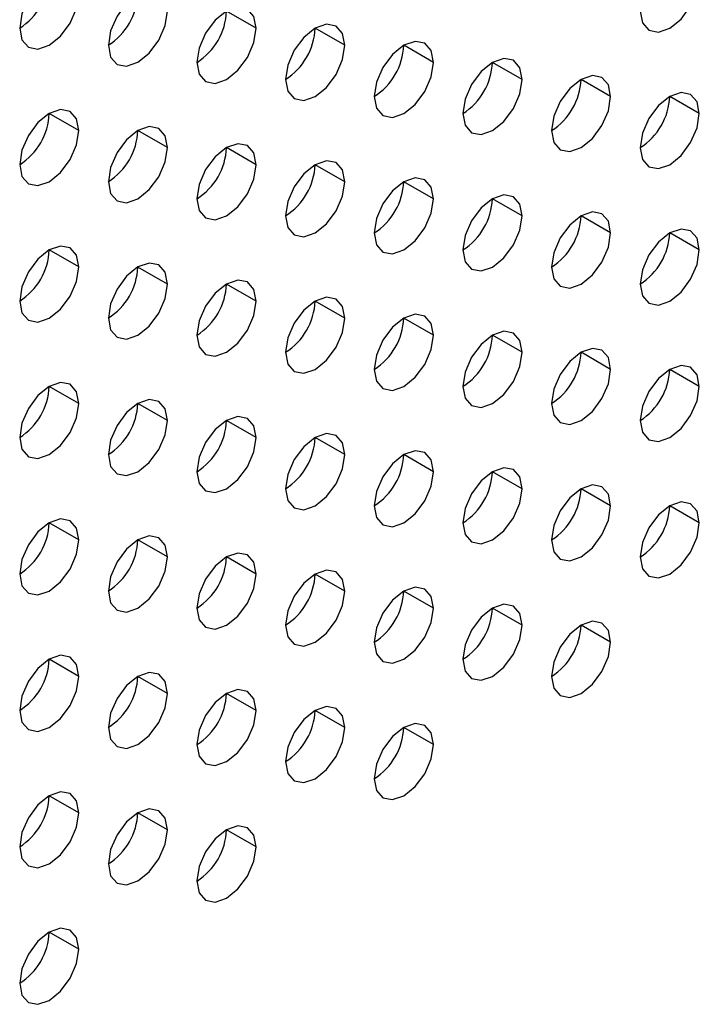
# Model space of a CAD drawing. Header units: millimetres. Extents: x 0 to 1118, y 0 to 864.
# Tile 379 of 438: x 1001.38 to 1003.01, y 691.25 to 693.61. Entities that reach past the tile are written whole.
import ezdxf

# ---------------------------------------------------------------- set-up
doc = ezdxf.new("R2010")
doc.units = ezdxf.units.MM

msp = doc.modelspace()

# ---------------------------------------------------------------- linework, layer by layer
at = {"color": 7, "linetype": 'Continuous', "lineweight": 25}
for p, q in [((1001.948, 693.5856), (1001.8773, 693.6264)), ((1002.1601, 693.5448), (1002.0894, 693.5856)), ((1002.3723, 693.5039), (1002.3016, 693.5447)), ((1002.5844, 693.4631), (1002.5137, 693.5039)), ((1002.7965, 693.4222), (1002.7258, 693.463)), ((1003.0087, 693.3814), (1002.938, 693.4222)), ((1001.5237, 693.3407), (1001.453, 693.3815)), ((1001.7359, 693.2998), (1001.6652, 693.3407)), ((1001.948, 693.259), (1001.8773, 693.2998)), ((1002.1601, 693.2182), (1002.0894, 693.259)), ((1002.3723, 693.1773), (1002.3016, 693.2181)), ((1002.5844, 693.1365), (1002.5137, 693.1773)), ((1002.7965, 693.0956), (1002.7258, 693.1364)), ((1003.0087, 693.0548), (1002.938, 693.0956)), ((1001.5237, 693.0141), (1001.453, 693.0549)), ((1001.7359, 692.9732), (1001.6652, 693.014)), ((1001.948, 692.9324), (1001.8773, 692.9732)), ((1002.1601, 692.8915), (1002.0894, 692.9324)), ((1002.3723, 692.8507), (1002.3016, 692.8915)), ((1002.5844, 692.8098), (1002.5137, 692.8507)), ((1002.7965, 692.769), (1002.7258, 692.8098)), ((1003.0087, 692.7281), (1002.938, 692.769)), ((1001.5237, 692.6875), (1001.453, 692.7283)), ((1001.7359, 692.6466), (1001.6652, 692.6874)), ((1001.948, 692.6058), (1001.8773, 692.6466)), ((1002.1601, 692.5649), (1002.0894, 692.6057)), ((1002.3723, 692.5241), (1002.3016, 692.5649)), ((1002.5844, 692.4832), (1002.5137, 692.524)), ((1002.7965, 692.4424), (1002.7258, 692.4832)), ((1003.0087, 692.4015), (1002.938, 692.4424)), ((1001.5237, 692.3608), (1001.453, 692.4017)), ((1001.7359, 692.32), (1001.6652, 692.3608)), ((1001.948, 692.2791), (1001.8773, 692.32)), ((1002.1601, 692.2383), (1002.0894, 692.2791)), ((1002.3723, 692.1975), (1002.3016, 692.2383)), ((1002.5844, 692.1566), (1002.5137, 692.1974)), ((1002.7965, 692.1158), (1002.7258, 692.1566)), ((1001.5237, 692.0342), (1001.453, 692.075)), ((1001.7359, 691.9934), (1001.6652, 692.0342)), ((1001.948, 691.9525), (1001.8773, 691.9934)), ((1002.1601, 691.9117), (1002.0894, 691.9525)), ((1002.3723, 691.8708), (1002.3016, 691.9117)), ((1001.5237, 691.7076), (1001.453, 691.7484)), ((1001.7359, 691.6668), (1001.6652, 691.7076)), ((1001.948, 691.6259), (1001.8773, 691.6667)), ((1001.5237, 691.381), (1001.453, 691.4218))]:
    msp.add_line(p, q, dxfattribs=at)
at = {"color": 7, "linetype": 'Continuous', "lineweight": 25, "flags": 128}
for points in [[(1001.5237, 693.6673), (1001.5184, 693.6954), (1001.503, 693.7131), (1001.4801, 693.7175), (1001.453, 693.7081), (1001.426, 693.6863), (1001.403, 693.6554), (1001.3877, 693.62), (1001.3823, 693.5857)], [(1002.8672, 693.6264), (1002.8726, 693.5982), (1002.888, 693.5806), (1002.9109, 693.5761), (1002.938, 693.5855), (1002.965, 693.6074), (1002.988, 693.6383), (1003.0033, 693.6736), (1003.0087, 693.708)], [(1001.7359, 693.6265), (1001.7305, 693.6546), (1001.7152, 693.6722), (1001.6922, 693.6767), (1001.6652, 693.6673), (1001.6381, 693.6455), (1001.6152, 693.6145), (1001.5998, 693.5792), (1001.5945, 693.5448)], [(1001.3823, 693.5857), (1001.3877, 693.5575), (1001.403, 693.5399), (1001.426, 693.5354), (1001.453, 693.5448), (1001.4801, 693.5667), (1001.503, 693.5976), (1001.5184, 693.633), (1001.5237, 693.6673)], [(1001.948, 693.5856), (1001.9426, 693.6138), (1001.9273, 693.6314), (1001.9044, 693.6359), (1001.8773, 693.6264), (1001.8502, 693.6046), (1001.8273, 693.5737), (1001.812, 693.5383), (1001.8066, 693.504)], [(1001.5945, 693.5448), (1001.5998, 693.5167), (1001.6152, 693.499), (1001.6381, 693.4946), (1001.6652, 693.504), (1001.6922, 693.5258), (1001.7152, 693.5568), (1001.7305, 693.5921), (1001.7359, 693.6265)], [(1001.8066, 693.504), (1001.812, 693.4758), (1001.8273, 693.4582), (1001.8502, 693.4537), (1001.8773, 693.4631), (1001.9044, 693.485), (1001.9273, 693.5159), (1001.9426, 693.5513), (1001.948, 693.5856)], [(1002.1601, 693.5448), (1002.1548, 693.5729), (1002.1394, 693.5905), (1002.1165, 693.595), (1002.0894, 693.5856), (1002.0624, 693.5638), (1002.0394, 693.5328), (1002.0241, 693.4975), (1002.0187, 693.4631)], [(1002.0187, 693.4631), (1002.0241, 693.435), (1002.0394, 693.4173), (1002.0624, 693.4129), (1002.0894, 693.4223), (1002.1165, 693.4441), (1002.1394, 693.4751), (1002.1548, 693.5104), (1002.1601, 693.5448)], [(1002.3723, 693.5039), (1002.3669, 693.5321), (1002.3516, 693.5497), (1002.3286, 693.5542), (1002.3016, 693.5448), (1002.2745, 693.5229), (1002.2516, 693.492), (1002.2362, 693.4566), (1002.2308, 693.4223)], [(1002.5844, 693.4631), (1002.579, 693.4912), (1002.5637, 693.5089), (1002.5408, 693.5133), (1002.5137, 693.5039), (1002.4866, 693.4821), (1002.4637, 693.4511), (1002.4484, 693.4158), (1002.443, 693.3814)], [(1002.2308, 693.4223), (1002.2362, 693.3941), (1002.2516, 693.3765), (1002.2745, 693.372), (1002.3016, 693.3814), (1002.3286, 693.4033), (1002.3516, 693.4342), (1002.3669, 693.4696), (1002.3723, 693.5039)], [(1002.443, 693.3814), (1002.4484, 693.3533), (1002.4637, 693.3356), (1002.4866, 693.3312), (1002.5137, 693.3406), (1002.5408, 693.3624), (1002.5637, 693.3934), (1002.579, 693.4287), (1002.5844, 693.4631)], [(1002.7965, 693.4222), (1002.7912, 693.4504), (1002.7758, 693.468), (1002.7529, 693.4725), (1002.7258, 693.4631), (1002.6988, 693.4412), (1002.6758, 693.4103), (1002.6605, 693.3749), (1002.6551, 693.3406)], [(1002.6551, 693.3406), (1002.6605, 693.3124), (1002.6758, 693.2948), (1002.6988, 693.2903), (1002.7258, 693.2998), (1002.7529, 693.3216), (1002.7758, 693.3525), (1002.7912, 693.3879), (1002.7965, 693.4222)], [(1003.0087, 693.3814), (1003.0033, 693.4095), (1002.988, 693.4272), (1002.965, 693.4316), (1002.938, 693.4222), (1002.9109, 693.4004), (1002.888, 693.3694), (1002.8726, 693.3341), (1002.8672, 693.2997)], [(1001.5237, 693.3407), (1001.5184, 693.3688), (1001.503, 693.3865), (1001.4801, 693.3909), (1001.453, 693.3815), (1001.426, 693.3597), (1001.403, 693.3287), (1001.3877, 693.2934), (1001.3823, 693.2591)], [(1002.8672, 693.2997), (1002.8726, 693.2716), (1002.888, 693.254), (1002.9109, 693.2495), (1002.938, 693.2589), (1002.965, 693.2807), (1002.988, 693.3117), (1003.0033, 693.347), (1003.0087, 693.3814)], [(1001.7359, 693.2998), (1001.7305, 693.328), (1001.7152, 693.3456), (1001.6922, 693.3501), (1001.6652, 693.3407), (1001.6381, 693.3188), (1001.6152, 693.2879), (1001.5998, 693.2526), (1001.5945, 693.2182)], [(1001.3823, 693.2591), (1001.3877, 693.2309), (1001.403, 693.2133), (1001.426, 693.2088), (1001.453, 693.2182), (1001.4801, 693.2401), (1001.503, 693.271), (1001.5184, 693.3063), (1001.5237, 693.3407)], [(1001.5945, 693.2182), (1001.5998, 693.1901), (1001.6152, 693.1724), (1001.6381, 693.168), (1001.6652, 693.1774), (1001.6922, 693.1992), (1001.7152, 693.2302), (1001.7305, 693.2655), (1001.7359, 693.2998)], [(1001.948, 693.259), (1001.9426, 693.2871), (1001.9273, 693.3048), (1001.9044, 693.3092), (1001.8773, 693.2998), (1001.8502, 693.278), (1001.8273, 693.2471), (1001.812, 693.2117), (1001.8066, 693.1774)], [(1001.8066, 693.1774), (1001.812, 693.1492), (1001.8273, 693.1316), (1001.8502, 693.1271), (1001.8773, 693.1365), (1001.9044, 693.1584), (1001.9273, 693.1893), (1001.9426, 693.2246), (1001.948, 693.259)], [(1002.1601, 693.2182), (1002.1548, 693.2463), (1002.1394, 693.2639), (1002.1165, 693.2684), (1002.0894, 693.259), (1002.0624, 693.2371), (1002.0394, 693.2062), (1002.0241, 693.1709), (1002.0187, 693.1365)], [(1002.3723, 693.1773), (1002.3669, 693.2054), (1002.3516, 693.2231), (1002.3286, 693.2275), (1002.3016, 693.2181), (1002.2745, 693.1963), (1002.2516, 693.1654), (1002.2362, 693.13), (1002.2308, 693.0957)], [(1002.0187, 693.1365), (1002.0241, 693.1084), (1002.0394, 693.0907), (1002.0624, 693.0863), (1002.0894, 693.0957), (1002.1165, 693.1175), (1002.1394, 693.1485), (1002.1548, 693.1838), (1002.1601, 693.2182)], [(1002.5844, 693.1365), (1002.579, 693.1646), (1002.5637, 693.1822), (1002.5408, 693.1867), (1002.5137, 693.1773), (1002.4866, 693.1555), (1002.4637, 693.1245), (1002.4484, 693.0892), (1002.443, 693.0548)], [(1002.2308, 693.0957), (1002.2362, 693.0675), (1002.2516, 693.0499), (1002.2745, 693.0454), (1002.3016, 693.0548), (1002.3286, 693.0767), (1002.3516, 693.1076), (1002.3669, 693.1429), (1002.3723, 693.1773)], [(1002.443, 693.0548), (1002.4484, 693.0267), (1002.4637, 693.009), (1002.4866, 693.0046), (1002.5137, 693.014), (1002.5408, 693.0358), (1002.5637, 693.0668), (1002.579, 693.1021), (1002.5844, 693.1365)], [(1002.7965, 693.0956), (1002.7912, 693.1238), (1002.7758, 693.1414), (1002.7529, 693.1458), (1002.7258, 693.1364), (1002.6988, 693.1146), (1002.6758, 693.0837), (1002.6605, 693.0483), (1002.6551, 693.014)], [(1002.6551, 693.014), (1002.6605, 692.9858), (1002.6758, 692.9682), (1002.6988, 692.9637), (1002.7258, 692.9731), (1002.7529, 692.995), (1002.7758, 693.0259), (1002.7912, 693.0613), (1002.7965, 693.0956)], [(1003.0087, 693.0548), (1003.0033, 693.0829), (1002.988, 693.1005), (1002.965, 693.105), (1002.938, 693.0956), (1002.9109, 693.0738), (1002.888, 693.0428), (1002.8726, 693.0075), (1002.8672, 692.9731)], [(1001.5237, 693.0141), (1001.5184, 693.0422), (1001.503, 693.0599), (1001.4801, 693.0643), (1001.453, 693.0549), (1001.426, 693.0331), (1001.403, 693.0021), (1001.3877, 692.9668), (1001.3823, 692.9324)], [(1002.8672, 692.9731), (1002.8726, 692.945), (1002.888, 692.9273), (1002.9109, 692.9229), (1002.938, 692.9323), (1002.965, 692.9541), (1002.988, 692.9851), (1003.0033, 693.0204), (1003.0087, 693.0548)], [(1001.7359, 692.9732), (1001.7305, 693.0014), (1001.7152, 693.019), (1001.6922, 693.0235), (1001.6652, 693.0141), (1001.6381, 692.9922), (1001.6152, 692.9613), (1001.5998, 692.9259), (1001.5945, 692.8916)], [(1001.3823, 692.9324), (1001.3877, 692.9043), (1001.403, 692.8867), (1001.426, 692.8822), (1001.453, 692.8916), (1001.4801, 692.9134), (1001.503, 692.9444), (1001.5184, 692.9797), (1001.5237, 693.0141)], [(1001.5945, 692.8916), (1001.5998, 692.8634), (1001.6152, 692.8458), (1001.6381, 692.8413), (1001.6652, 692.8508), (1001.6922, 692.8726), (1001.7152, 692.9035), (1001.7305, 692.9389), (1001.7359, 692.9732)], [(1001.948, 692.9324), (1001.9426, 692.9605), (1001.9273, 692.9782), (1001.9044, 692.9826), (1001.8773, 692.9732), (1001.8502, 692.9514), (1001.8273, 692.9204), (1001.812, 692.8851), (1001.8066, 692.8507)], [(1001.8066, 692.8507), (1001.812, 692.8226), (1001.8273, 692.805), (1001.8502, 692.8005), (1001.8773, 692.8099), (1001.9044, 692.8317), (1001.9273, 692.8627), (1001.9426, 692.898), (1001.948, 692.9324)], [(1002.1601, 692.8915), (1002.1548, 692.9197), (1002.1394, 692.9373), (1002.1165, 692.9418), (1002.0894, 692.9324), (1002.0624, 692.9105), (1002.0394, 692.8796), (1002.0241, 692.8442), (1002.0187, 692.8099)], [(1002.3723, 692.8507), (1002.3669, 692.8788), (1002.3516, 692.8965), (1002.3286, 692.9009), (1002.3016, 692.8915), (1002.2745, 692.8697), (1002.2516, 692.8387), (1002.2362, 692.8034), (1002.2308, 692.769)], [(1002.0187, 692.8099), (1002.0241, 692.7818), (1002.0394, 692.7641), (1002.0624, 692.7597), (1002.0894, 692.7691), (1002.1165, 692.7909), (1002.1394, 692.8218), (1002.1548, 692.8572), (1002.1601, 692.8915)], [(1002.2308, 692.769), (1002.2362, 692.7409), (1002.2516, 692.7233), (1002.2745, 692.7188), (1002.3016, 692.7282), (1002.3286, 692.75), (1002.3516, 692.781), (1002.3669, 692.8163), (1002.3723, 692.8507)], [(1002.5844, 692.8098), (1002.579, 692.838), (1002.5637, 692.8556), (1002.5408, 692.8601), (1002.5137, 692.8507), (1002.4866, 692.8288), (1002.4637, 692.7979), (1002.4484, 692.7626), (1002.443, 692.7282)], [(1002.443, 692.7282), (1002.4484, 692.7001), (1002.4637, 692.6824), (1002.4866, 692.678), (1002.5137, 692.6874), (1002.5408, 692.7092), (1002.5637, 692.7401), (1002.579, 692.7755), (1002.5844, 692.8098)], [(1002.7965, 692.769), (1002.7912, 692.7971), (1002.7758, 692.8148), (1002.7529, 692.8192), (1002.7258, 692.8098), (1002.6988, 692.788), (1002.6758, 692.757), (1002.6605, 692.7217), (1002.6551, 692.6874)], [(1002.6551, 692.6874), (1002.6605, 692.6592), (1002.6758, 692.6416), (1002.6988, 692.6371), (1002.7258, 692.6465), (1002.7529, 692.6684), (1002.7758, 692.6993), (1002.7912, 692.7346), (1002.7965, 692.769)], [(1003.0087, 692.7281), (1003.0033, 692.7563), (1002.988, 692.7739), (1002.965, 692.7784), (1002.938, 692.769), (1002.9109, 692.7471), (1002.888, 692.7162), (1002.8726, 692.6809), (1002.8672, 692.6465)], [(1001.5237, 692.6875), (1001.5184, 692.7156), (1001.503, 692.7332), (1001.4801, 692.7377), (1001.453, 692.7283), (1001.426, 692.7065), (1001.403, 692.6755), (1001.3877, 692.6402), (1001.3823, 692.6058)], [(1002.8672, 692.6465), (1002.8726, 692.6184), (1002.888, 692.6007), (1002.9109, 692.5963), (1002.938, 692.6057), (1002.965, 692.6275), (1002.988, 692.6585), (1003.0033, 692.6938), (1003.0087, 692.7281)], [(1001.3823, 692.6058), (1001.3877, 692.5777), (1001.403, 692.56), (1001.426, 692.5556), (1001.453, 692.565), (1001.4801, 692.5868), (1001.503, 692.6178), (1001.5184, 692.6531), (1001.5237, 692.6875)], [(1001.7359, 692.6466), (1001.7305, 692.6748), (1001.7152, 692.6924), (1001.6922, 692.6969), (1001.6652, 692.6874), (1001.6381, 692.6656), (1001.6152, 692.6347), (1001.5998, 692.5993), (1001.5945, 692.565)], [(1001.5945, 692.565), (1001.5998, 692.5368), (1001.6152, 692.5192), (1001.6381, 692.5147), (1001.6652, 692.5241), (1001.6922, 692.546), (1001.7152, 692.5769), (1001.7305, 692.6123), (1001.7359, 692.6466)], [(1001.948, 692.6058), (1001.9426, 692.6339), (1001.9273, 692.6515), (1001.9044, 692.656), (1001.8773, 692.6466), (1001.8502, 692.6248), (1001.8273, 692.5938), (1001.812, 692.5585), (1001.8066, 692.5241)], [(1002.1601, 692.5649), (1002.1548, 692.5931), (1002.1394, 692.6107), (1002.1165, 692.6152), (1002.0894, 692.6058), (1002.0624, 692.5839), (1002.0394, 692.553), (1002.0241, 692.5176), (1002.0187, 692.4833)], [(1001.8066, 692.5241), (1001.812, 692.496), (1001.8273, 692.4783), (1001.8502, 692.4739), (1001.8773, 692.4833), (1001.9044, 692.5051), (1001.9273, 692.5361), (1001.9426, 692.5714), (1001.948, 692.6058)], [(1002.3723, 692.5241), (1002.3669, 692.5522), (1002.3516, 692.5699), (1002.3286, 692.5743), (1002.3016, 692.5649), (1002.2745, 692.5431), (1002.2516, 692.5121), (1002.2362, 692.4768), (1002.2308, 692.4424)], [(1002.0187, 692.4833), (1002.0241, 692.4551), (1002.0394, 692.4375), (1002.0624, 692.433), (1002.0894, 692.4424), (1002.1165, 692.4643), (1002.1394, 692.4952), (1002.1548, 692.5306), (1002.1601, 692.5649)], [(1002.2308, 692.4424), (1002.2362, 692.4143), (1002.2516, 692.3966), (1002.2745, 692.3922), (1002.3016, 692.4016), (1002.3286, 692.4234), (1002.3516, 692.4544), (1002.3669, 692.4897), (1002.3723, 692.5241)], [(1002.5844, 692.4832), (1002.579, 692.5114), (1002.5637, 692.529), (1002.5408, 692.5335), (1002.5137, 692.5241), (1002.4866, 692.5022), (1002.4637, 692.4713), (1002.4484, 692.4359), (1002.443, 692.4016)], [(1002.443, 692.4016), (1002.4484, 692.3734), (1002.4637, 692.3558), (1002.4866, 692.3513), (1002.5137, 692.3607), (1002.5408, 692.3826), (1002.5637, 692.4135), (1002.579, 692.4489), (1002.5844, 692.4832)], [(1002.7965, 692.4424), (1002.7912, 692.4705), (1002.7758, 692.4882), (1002.7529, 692.4926), (1002.7258, 692.4832), (1002.6988, 692.4614), (1002.6758, 692.4304), (1002.6605, 692.3951), (1002.6551, 692.3607)], [(1003.0087, 692.4015), (1003.0033, 692.4297), (1002.988, 692.4473), (1002.965, 692.4518), (1002.938, 692.4424), (1002.9109, 692.4205), (1002.888, 692.3896), (1002.8726, 692.3542), (1002.8672, 692.3199)], [(1002.6551, 692.3607), (1002.6605, 692.3326), (1002.6758, 692.315), (1002.6988, 692.3105), (1002.7258, 692.3199), (1002.7529, 692.3417), (1002.7758, 692.3727), (1002.7912, 692.408), (1002.7965, 692.4424)], [(1001.5237, 692.3608), (1001.5184, 692.389), (1001.503, 692.4066), (1001.4801, 692.4111), (1001.453, 692.4017), (1001.426, 692.3798), (1001.403, 692.3489), (1001.3877, 692.3136), (1001.3823, 692.2792)], [(1002.8672, 692.3199), (1002.8726, 692.2917), (1002.888, 692.2741), (1002.9109, 692.2696), (1002.938, 692.2791), (1002.965, 692.3009), (1002.988, 692.3318), (1003.0033, 692.3672), (1003.0087, 692.4015)], [(1001.3823, 692.2792), (1001.3877, 692.2511), (1001.403, 692.2334), (1001.426, 692.229), (1001.453, 692.2384), (1001.4801, 692.2602), (1001.503, 692.2911), (1001.5184, 692.3265), (1001.5237, 692.3608)], [(1001.7359, 692.32), (1001.7305, 692.3481), (1001.7152, 692.3658), (1001.6922, 692.3702), (1001.6652, 692.3608), (1001.6381, 692.339), (1001.6152, 692.308), (1001.5998, 692.2727), (1001.5945, 692.2384)], [(1001.5945, 692.2384), (1001.5998, 692.2102), (1001.6152, 692.1926), (1001.6381, 692.1881), (1001.6652, 692.1975), (1001.6922, 692.2194), (1001.7152, 692.2503), (1001.7305, 692.2856), (1001.7359, 692.32)], [(1001.948, 692.2791), (1001.9426, 692.3073), (1001.9273, 692.3249), (1001.9044, 692.3294), (1001.8773, 692.32), (1001.8502, 692.2981), (1001.8273, 692.2672), (1001.812, 692.2319), (1001.8066, 692.1975)], [(1002.1601, 692.2383), (1002.1548, 692.2664), (1002.1394, 692.2841), (1002.1165, 692.2885), (1002.0894, 692.2791), (1002.0624, 692.2573), (1002.0394, 692.2264), (1002.0241, 692.191), (1002.0187, 692.1567)], [(1001.8066, 692.1975), (1001.812, 692.1694), (1001.8273, 692.1517), (1001.8502, 692.1473), (1001.8773, 692.1567), (1001.9044, 692.1785), (1001.9273, 692.2095), (1001.9426, 692.2448), (1001.948, 692.2791)], [(1002.0187, 692.1567), (1002.0241, 692.1285), (1002.0394, 692.1109), (1002.0624, 692.1064), (1002.0894, 692.1158), (1002.1165, 692.1377), (1002.1394, 692.1686), (1002.1548, 692.2039), (1002.1601, 692.2383)], [(1002.3723, 692.1975), (1002.3669, 692.2256), (1002.3516, 692.2432), (1002.3286, 692.2477), (1002.3016, 692.2383), (1002.2745, 692.2165), (1002.2516, 692.1855), (1002.2362, 692.1502), (1002.2308, 692.1158)], [(1002.2308, 692.1158), (1002.2362, 692.0877), (1002.2516, 692.07), (1002.2745, 692.0656), (1002.3016, 692.075), (1002.3286, 692.0968), (1002.3516, 692.1278), (1002.3669, 692.1631), (1002.3723, 692.1975)], [(1002.5844, 692.1566), (1002.579, 692.1847), (1002.5637, 692.2024), (1002.5408, 692.2068), (1002.5137, 692.1974), (1002.4866, 692.1756), (1002.4637, 692.1447), (1002.4484, 692.1093), (1002.443, 692.075)], [(1002.7965, 692.1158), (1002.7912, 692.1439), (1002.7758, 692.1615), (1002.7529, 692.166), (1002.7258, 692.1566), (1002.6988, 692.1348), (1002.6758, 692.1038), (1002.6605, 692.0685), (1002.6551, 692.0341)], [(1002.443, 692.075), (1002.4484, 692.0468), (1002.4637, 692.0292), (1002.4866, 692.0247), (1002.5137, 692.0341), (1002.5408, 692.056), (1002.5637, 692.0869), (1002.579, 692.1223), (1002.5844, 692.1566)], [(1002.6551, 692.0341), (1002.6605, 692.006), (1002.6758, 691.9883), (1002.6988, 691.9839), (1002.7258, 691.9933), (1002.7529, 692.0151), (1002.7758, 692.0461), (1002.7912, 692.0814), (1002.7965, 692.1158)], [(1001.5237, 692.0342), (1001.5184, 692.0624), (1001.503, 692.08), (1001.4801, 692.0845), (1001.453, 692.0751), (1001.426, 692.0532), (1001.403, 692.0223), (1001.3877, 691.9869), (1001.3823, 691.9526)], [(1001.3823, 691.9526), (1001.3877, 691.9244), (1001.403, 691.9068), (1001.426, 691.9023), (1001.453, 691.9118), (1001.4801, 691.9336), (1001.503, 691.9645), (1001.5184, 691.9999), (1001.5237, 692.0342)], [(1001.7359, 691.9934), (1001.7305, 692.0215), (1001.7152, 692.0392), (1001.6922, 692.0436), (1001.6652, 692.0342), (1001.6381, 692.0124), (1001.6152, 691.9814), (1001.5998, 691.9461), (1001.5945, 691.9117)], [(1001.948, 691.9525), (1001.9426, 691.9807), (1001.9273, 691.9983), (1001.9044, 692.0028), (1001.8773, 691.9934), (1001.8502, 691.9715), (1001.8273, 691.9406), (1001.812, 691.9052), (1001.8066, 691.8709)], [(1001.5945, 691.9117), (1001.5998, 691.8836), (1001.6152, 691.866), (1001.6381, 691.8615), (1001.6652, 691.8709), (1001.6922, 691.8927), (1001.7152, 691.9237), (1001.7305, 691.959), (1001.7359, 691.9934)], [(1002.1601, 691.9117), (1002.1548, 691.9398), (1002.1394, 691.9575), (1002.1165, 691.9619), (1002.0894, 691.9525), (1002.0624, 691.9307), (1002.0394, 691.8997), (1002.0241, 691.8644), (1002.0187, 691.83)], [(1001.8066, 691.8709), (1001.812, 691.8428), (1001.8273, 691.8251), (1001.8502, 691.8207), (1001.8773, 691.8301), (1001.9044, 691.8519), (1001.9273, 691.8828), (1001.9426, 691.9182), (1001.948, 691.9525)], [(1002.0187, 691.83), (1002.0241, 691.8019), (1002.0394, 691.7843), (1002.0624, 691.7798), (1002.0894, 691.7892), (1002.1165, 691.811), (1002.1394, 691.842), (1002.1548, 691.8773), (1002.1601, 691.9117)], [(1002.3723, 691.8708), (1002.3669, 691.899), (1002.3516, 691.9166), (1002.3286, 691.9211), (1002.3016, 691.9117), (1002.2745, 691.8898), (1002.2516, 691.8589), (1002.2362, 691.8236), (1002.2308, 691.7892)], [(1002.2308, 691.7892), (1002.2362, 691.7611), (1002.2516, 691.7434), (1002.2745, 691.739), (1002.3016, 691.7484), (1002.3286, 691.7702), (1002.3516, 691.8011), (1002.3669, 691.8365), (1002.3723, 691.8708)], [(1001.5237, 691.7076), (1001.5184, 691.7358), (1001.503, 691.7534), (1001.4801, 691.7578), (1001.453, 691.7484), (1001.426, 691.7266), (1001.403, 691.6957), (1001.3877, 691.6603), (1001.3823, 691.626)], [(1001.3823, 691.626), (1001.3877, 691.5978), (1001.403, 691.5802), (1001.426, 691.5757), (1001.453, 691.5851), (1001.4801, 691.607), (1001.503, 691.6379), (1001.5184, 691.6733), (1001.5237, 691.7076)], [(1001.7359, 691.6668), (1001.7305, 691.6949), (1001.7152, 691.7125), (1001.6922, 691.717), (1001.6652, 691.7076), (1001.6381, 691.6858), (1001.6152, 691.6548), (1001.5998, 691.6195), (1001.5945, 691.5851)], [(1001.948, 691.6259), (1001.9426, 691.6541), (1001.9273, 691.6717), (1001.9044, 691.6762), (1001.8773, 691.6667), (1001.8502, 691.6449), (1001.8273, 691.614), (1001.812, 691.5786), (1001.8066, 691.5443)], [(1001.5945, 691.5851), (1001.5998, 691.557), (1001.6152, 691.5393), (1001.6381, 691.5349), (1001.6652, 691.5443), (1001.6922, 691.5661), (1001.7152, 691.5971), (1001.7305, 691.6324), (1001.7359, 691.6668)], [(1001.8066, 691.5443), (1001.812, 691.5161), (1001.8273, 691.4985), (1001.8502, 691.494), (1001.8773, 691.5034), (1001.9044, 691.5253), (1001.9273, 691.5562), (1001.9426, 691.5916), (1001.948, 691.6259)], [(1001.5237, 691.381), (1001.5184, 691.4091), (1001.503, 691.4268), (1001.4801, 691.4312), (1001.453, 691.4218), (1001.426, 691.4), (1001.403, 691.369), (1001.3877, 691.3337), (1001.3823, 691.2994)], [(1001.3823, 691.2994), (1001.3877, 691.2712), (1001.403, 691.2536), (1001.426, 691.2491), (1001.453, 691.2585), (1001.4801, 691.2804), (1001.503, 691.3113), (1001.5184, 691.3466), (1001.5237, 691.381)]]:
    msp.add_lwpolyline(points, dxfattribs=at)
at = {"color": 7, "linetype": 'Continuous', "lineweight": 25}
for centre in [(1001.2995, 693.7151), (1001.5116, 693.6743), (1001.7238, 693.6334), (1001.9359, 693.5926), (1002.148, 693.5517), (1002.3602, 693.5109), (1002.5723, 693.47), (1002.7844, 693.4292), (1001.2995, 693.3885), (1001.5116, 693.3477), (1001.7238, 693.3068), (1001.9359, 693.266), (1002.148, 693.2251), (1002.3602, 693.1843), (1002.5723, 693.1434), (1002.7844, 693.1026), (1001.2995, 693.0619), (1001.5116, 693.021), (1001.7238, 692.9802), (1001.9359, 692.9393), (1002.148, 692.8985), (1002.3602, 692.8576), (1002.5723, 692.8168), (1002.7844, 692.776), (1001.2995, 692.7353), (1001.5116, 692.6944), (1001.7238, 692.6536), (1001.9359, 692.6127), (1002.148, 692.5719), (1002.3602, 692.531), (1002.5723, 692.4902), (1002.7844, 692.4493), (1001.2995, 692.4086), (1001.5116, 692.3678), (1001.7238, 692.327), (1001.9359, 692.2861), (1002.148, 692.2453), (1002.3602, 692.2044), (1002.5723, 692.1636), (1001.2995, 692.082), (1001.5116, 692.0412), (1001.7238, 692.0003), (1001.9359, 691.9595), (1002.148, 691.9186), (1001.2995, 691.7554), (1001.5116, 691.7146), (1001.7238, 691.6737), (1001.2995, 691.4288)]:
    msp.add_arc(centre, 0.1537, 302.6055, 357.3945, dxfattribs=at)

doc.saveas('drawing.dxf')
